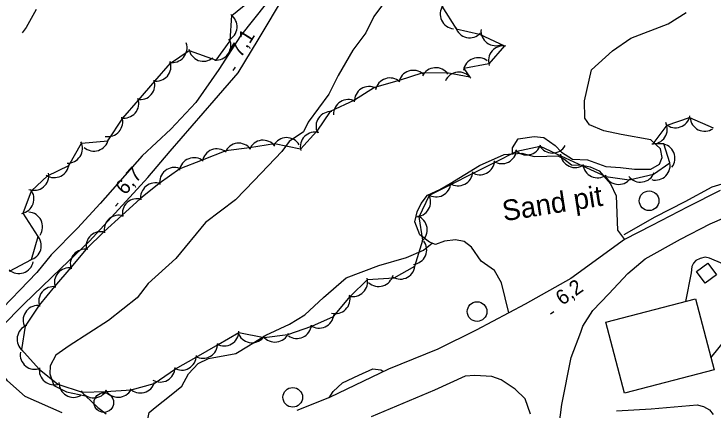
# Model space of a CAD drawing. Extents: x 643342 to 646936, y 5873857 to 5876103.
# Drawn here: x 644943.8 to 645086.4, y 5874249.6 to 5874330.2 of the extents above; entities that cross this region are included whole.
import ezdxf

# ---------------------------------------------------------------- set-up
doc = ezdxf.new("R2010")
doc.units = 0
for name, color, linetype in [('Niveau 19', 7, 'Continuous'), ('Niveau 2', 7, 'Continuous'), ('Niveau 21', 7, 'Continuous'), ('Niveau 3', 7, 'Continuous'), ('Niveau 31', 7, 'Continuous'), ('Niveau 36', 7, 'Continuous'), ('Niveau 4', 7, 'Continuous'), ('Niveau 44', 7, 'Continuous'), ('Niveau 54', 7, 'Continuous')]:
    doc.layers.add(name, color=color, linetype=linetype)

msp = doc.modelspace()

# ---------------------------------------------------------------- linework, layer by layer
at = {"layer": 'Niveau 19'}
for points in [[(645085.94, 5874260.2), (645089.57, 5874264.73), (645091.45, 5874267.27), (645092.22, 5874268.64), (645092.54, 5874270.76), (645092.36, 5874273.71), (645091.76, 5874275.66), (645091.04, 5874277.09), (645090.06, 5874278.19), (645088.37, 5874279.36), (645085.66, 5874280.48), (645084.75, 5874280.66), (645083.72, 5874280.45), (645082.89, 5874280), (645082.38, 5874279.44), (645082.02, 5874278.78), (645081.92, 5874277.48), (645080.78, 5874271.67)], [(645066.69, 5874249.35), (645073.76, 5874249.77), (645083.11, 5874250.58), (645084.45, 5874250.24), (645085.63, 5874249.62), (645086.37, 5874248.63)]]:
    msp.add_lwpolyline(points, dxfattribs=at)
at = {"layer": 'Niveau 2'}
for points in [[(645018.94, 5874332.08), (645017.23, 5874329.73), (645015.58, 5874326.38), (645012.95, 5874322.84), (645009.9, 5874317.69), (645008.05, 5874313.91), (645003.8, 5874308.2), (645002.88, 5874306.2), (644999.96, 5874304.29), (644998.46, 5874302.24), (644992.82, 5874296.32), (644988.98, 5874292.34), (644982.9, 5874287.74), (644976.83, 5874280.44), (644971.19, 5874275.33), (644968.92, 5874272.41), (644963.07, 5874267.82), (644955.09, 5874262.62), (644952.34, 5874260.72), (644951.2, 5874258.58), (644951.14, 5874256.93), (644951.95, 5874254.57), (644954.51, 5874253.28), (644958.39, 5874252.44), (644960.94, 5874250.06), (644962.59, 5874248.77)], [(644948.34, 5874331.13), (644946.3, 5874327.51), (644945.46, 5874326.41)], [(645045.46, 5874301.73), (645045.47, 5874302.95), (645046.6, 5874304.79), (645049.91, 5874305.25), (645051.87, 5874305.04), (645054.21, 5874303.44), (645055.48, 5874302.06), (645057.69, 5874300.63), (645060.75, 5874300.49), (645064.54, 5874299.17), (645067.48, 5874298.96), (645070.38, 5874298.64), (645073.66, 5874298.63), (645075.47, 5874299.64), (645076.02, 5874301.03), (645075.67, 5874302.77), (645073.72, 5874304.57), (645067.61, 5874305.67), (645064.09, 5874306.42), (645061.19, 5874307.63), (645060.22, 5874309.03), (645060.15, 5874312.55), (645061.59, 5874318.89), (645065.9, 5874322.71), (645069.59, 5874325.32), (645077.25, 5874328.21), (645080.9, 5874330.56)], [(644970.94, 5874246.71), (644971.41, 5874249.04), (644972.58, 5874250.06), (644975.86, 5874252.67), (644978.06, 5874254.42), (644979.41, 5874256.92), (644981.41, 5874259.06), (644983.48, 5874260.06), (644989.03, 5874261.04), (644991.62, 5874262.63), (644995.17, 5874264.82), (645000, 5874267.04), (645003.11, 5874268.91), (645006.91, 5874272.47), (645011.56, 5874276.5), (645018.2, 5874278.96), (645023.84, 5874280.59), (645027.32, 5874282.1), (645028.41, 5874282.97), (645029.12, 5874283.52)], [(645008.09, 5874252.05), (645008.88, 5874253.32), (645010.8, 5874255.07), (645014.12, 5874256.63), (645016.97, 5874257.95), (645018.63, 5874257.77), (645019.18, 5874257.37)]]:
    msp.add_lwpolyline(points, dxfattribs=at)
at = {"layer": 'Niveau 21'}
for points in [[(644989.51, 5874318.23), (644993.62, 5874324.99), (644999.21, 5874334.33), (645004.73, 5874341.19), (645011.46, 5874347.43), (645018.49, 5874352.99), (645019.34, 5874353.64), (645017.48, 5874355.63), (645010.52, 5874349.13), (645006.05, 5874345.76), (645002.99, 5874342.49), (644999.8, 5874339.32), (644995.34, 5874332.42), (644990.04, 5874325.8), (644985.58, 5874318.9), (644980.87, 5874312.21), (644975.83, 5874306.79), (644969.98, 5874301.32), (644961.36, 5874291.65), (644956.77, 5874286.62), (644951.38, 5874281.18), (644948.46, 5874277.56), (644939.78, 5874268.59)], [(644953.64, 5874248.97), (644946.11, 5874252.32), (644942.47, 5874255.48), (644940.79, 5874257.71), (644939.76, 5874262.35), (644940.18, 5874264.73), (644941.23, 5874266.46), (644945.85, 5874271.14), (644953.35, 5874278.37), (644959.19, 5874283.97), (644971.11, 5874296.93), (644975.68, 5874302.31), (644984.61, 5874312.59), (644989.51, 5874318.23)], [(645087.81, 5874294.27), (645081.23, 5874290.98), (645073.86, 5874287.17), (645068.31, 5874284.31), (645057.35, 5874276.36), (645048.07, 5874271.12), (645044.73, 5874269.35), (645038.1, 5874265.83), (645030.25, 5874261.98), (645020.19, 5874257.86), (645008.13, 5874252.07), (645001.49, 5874249.48)], [(645053.87, 5874237.51), (645055.55, 5874250.69), (645057.47, 5874260.23), (645059.38, 5874265.38), (645059.85, 5874266.64), (645061.86, 5874269.84), (645065.14, 5874273.24), (645068.97, 5874277.39), (645072.52, 5874280.35), (645079.76, 5874284.39), (645085.76, 5874287.51), (645094.31, 5874291.17)], [(645049.18, 5874248.71), (645048.03, 5874251.8), (645046.01, 5874253.78), (645043.17, 5874255.7), (645041.24, 5874256.38), (645037.82, 5874256.61), (645035.83, 5874256.47), (645029.56, 5874253.56), (645016.65, 5874248.17)]]:
    msp.add_lwpolyline(points, dxfattribs=at)
at = {"layer": 'Niveau 3'}
for p, q in [((644988.54, 5874318.75), (644988.96, 5874319.43)), ((644964.53, 5874291.06), (644965.06, 5874291.66)), ((645053.23, 5874269.13), (645053.88, 5874269.59))]:
    msp.add_line(p, q, dxfattribs=at)
at = {"layer": 'Niveau 31'}
for points in [[(645085.31, 5874279.46), (645087.06, 5874277.06), (645084.78, 5874275.4), (645083.03, 5874277.8), (645085.31, 5874279.46)], [(645064.54, 5874267.46), (645082.82, 5874272.2), (645086.57, 5874257.75), (645068.29, 5874253), (645064.54, 5874267.46)]]:
    msp.add_lwpolyline(points, dxfattribs=at)
at = {"layer": 'Niveau 36'}
for centre in [(645073.33, 5874292.19), (645038.25, 5874269.61), (645000.66, 5874252.14), (644962.14, 5874251.07)]:
    msp.add_circle(centre, 2, dxfattribs=at)
at = {"layer": 'Niveau 4'}
msp.add_lwpolyline([(645091.34, 5874296.49), (645086.16, 5874294.95), (645080.62, 5874291.98), (645074.49, 5874288.84), (645068.17, 5874285.22)], dxfattribs=at)
at = {"layer": 'Niveau 44'}
for points in [[(644942.89, 5874277.82), (644947.41, 5874280.23), (644948.75, 5874284.89), (644945.72, 5874289.68), (644947.39, 5874294.24), (644950.66, 5874297.24), (644955.01, 5874299.4), (644957.6, 5874303.93), (644962.98, 5874304.38), (644966.01, 5874309.03), (644969.19, 5874312.7), (644972.57, 5874316.58), (644975.75, 5874320.25), (644979.55, 5874322.79), (644985.06, 5874320.84), (644987.9, 5874324.78), (644988.27, 5874329.93), (644991.84, 5874332.88)], [(645031.06, 5874331.81), (645033.99, 5874327.19), (645038.73, 5874326.16), (645043.84, 5874323.73), (645040.65, 5874320.06), (645035.56, 5874319.1), (645036.77, 5874317.39), (645032.11, 5874318.22), (645026.99, 5874318.19), (645022.38, 5874316.67), (645017.35, 5874315.24), (645013.23, 5874312.66), (645008.32, 5874310.35), (645005.58, 5874306.34), (645002.23, 5874302.72), (644996.96, 5874303.75), (644991.84, 5874302.96), (644987.02, 5874302.38), (644982.16, 5874300.47), (644977.63, 5874298.72), (644973.41, 5874295.72), (644969.64, 5874292.66), (644965.82, 5874289.18), (644962.23, 5874285.93)], [(644962.23, 5874285.93), (644958.54, 5874282.3), (644955.39, 5874278.61), (644952.05, 5874274.69), (644948.96, 5874270.94), (644946.08, 5874266.64), (644945.33, 5874261.85), (644948.97, 5874257.85), (644952.74, 5874254.79), (644957.69, 5874253.19), (644962.54, 5874253.32), (644967.71, 5874253.69), (644972.4, 5874254.95), (644976.76, 5874257.96), (644981, 5874260.32), (644985.48, 5874262.87), (644989.67, 5874265.31), (644994.86, 5874264.34), (644999.67, 5874264.94), (645004.57, 5874266.6), (645008.98, 5874268.63), (645012.43, 5874272.73), (645015.91, 5874276.11), (645021.36, 5874276.48), (645025.58, 5874278.88), (645027.22, 5874284.13), (645026.44, 5874288.93), (645028.54, 5874293.31), (645032.88, 5874295.5), (645037.47, 5874297.81), (645041.8, 5874300), (645046.34, 5874302.27), (645051.09, 5874303.3), (645055.33, 5874301.35), (645059.75, 5874299.33), (645064.48, 5874297.11), (645069.29, 5874296.42), (645074.23, 5874297.58), (645077.58, 5874299.88), (645076.31, 5874303.76), (645074.18, 5874303.77), (645076.99, 5874307.59), (645081.58, 5874309.17), (645086.38, 5874307.01)]]:
    msp.add_lwpolyline(points, dxfattribs=at)
for centre, start, end in [((645033.74, 5874330.21), 144.7397, 264.7177), ((645033.74, 5874330.21), 144.7397, 264.7177), ((645033.74, 5874330.21), 144.7397, 264.7177), ((644986.31, 5874327.66), 295.2787, 55.2567), ((644986.31, 5874327.66), 295.2787, 55.2567), ((644986.31, 5874327.66), 295.2787, 55.2567), ((645036.74, 5874328.4), 197.7239, 317.7019), ((645036.74, 5874328.4), 197.7239, 317.7019), ((645036.74, 5874328.4), 197.7239, 317.7019), ((645042.05, 5874326.77), 173.5917, 293.5696), ((645042.05, 5874326.77), 173.5917, 293.5696), ((645042.05, 5874326.77), 173.5917, 293.5696), ((644985.05, 5874323.84), 264.2362, 24.2142), ((644985.05, 5874323.84), 264.2362, 24.2142), ((644985.05, 5874323.84), 264.2362, 24.2142), ((644976.11, 5874323.35), 259.0409, 19.0189), ((644976.11, 5874323.35), 259.0409, 19.0189), ((644976.11, 5874323.35), 259.0409, 19.0189), ((645043.58, 5874320.74), 79.0472, 199.0251), ((645043.58, 5874320.74), 79.0472, 199.0251), ((645043.58, 5874320.74), 79.0472, 199.0251), ((644982.44, 5874323.61), 189.8467, 309.8247), ((644982.44, 5874323.61), 189.8467, 309.8247), ((644982.44, 5874323.61), 189.8467, 309.8247), ((644972.83, 5874319.57), 259.0409, 19.0189), ((644972.83, 5874319.57), 259.0409, 19.0189), ((644972.83, 5874319.57), 259.0409, 19.0189), ((645038.46, 5874318.33), 51.1399, 171.1178), ((645038.46, 5874318.33), 51.1399, 171.1178), ((645038.46, 5874318.33), 51.1399, 171.1178), ((645029.81, 5874316.29), 34.0156, 153.9936), ((645029.81, 5874316.29), 34.0156, 153.9936), ((645029.81, 5874316.29), 34.0156, 153.9936), ((645025.24, 5874315.76), 48.2438, 168.2217), ((645025.24, 5874315.76), 48.2438, 168.2217), ((645025.24, 5874315.76), 48.2438, 168.2217), ((645034.53, 5874315.4), 35.7035, 155.6815), ((645034.53, 5874315.4), 35.7035, 155.6815), ((645034.53, 5874315.4), 35.7035, 155.6815), ((644969.55, 5874315.8), 259.0409, 19.0189), ((644969.55, 5874315.8), 259.0409, 19.0189), ((644969.55, 5874315.8), 259.0409, 19.0189), ((645020.49, 5874314.2), 48.2438, 168.2217), ((645020.49, 5874314.2), 48.2438, 168.2217), ((645020.49, 5874314.2), 48.2438, 168.2217), ((645016.22, 5874312.45), 62.0055, 181.9834), ((645016.22, 5874312.45), 62.0055, 181.9834), ((645016.22, 5874312.45), 62.0055, 181.9834), ((644966.27, 5874312.02), 259.0409, 19.0189), ((644966.27, 5874312.02), 259.0409, 19.0189), ((644966.27, 5874312.02), 259.0409, 19.0189), ((645011.98, 5874309.81), 62.0055, 181.9834), ((645011.98, 5874309.81), 62.0055, 181.9834), ((645011.98, 5874309.81), 62.0055, 181.9834), ((644962.99, 5874308.25), 259.0409, 19.0189), ((644962.99, 5874308.25), 259.0409, 19.0189), ((644962.99, 5874308.25), 259.0409, 19.0189), ((645008.41, 5874307.35), 85.6241, 205.602), ((645008.41, 5874307.35), 85.6241, 205.602), ((645008.41, 5874307.35), 85.6241, 205.602), ((645078.72, 5874310.05), 228.9786, 348.9565), ((645078.72, 5874310.05), 228.9786, 348.9565), ((645078.72, 5874310.05), 228.9786, 348.9565), ((645084.69, 5874309.36), 183.8944, 303.8723), ((645084.69, 5874309.36), 183.8944, 303.8723), ((645084.69, 5874309.36), 183.8944, 303.8723), ((645074.04, 5874306.77), 266.6347, 26.6127), ((645074.04, 5874306.77), 266.6347, 26.6127), ((645074.04, 5874306.77), 266.6347, 26.6127), ((644999.42, 5874302.04), 31.2284, 151.2064), ((644999.42, 5874302.04), 31.2284, 151.2064), ((644999.42, 5874302.04), 31.2284, 151.2064), ((645005.2, 5874303.18), 74.9597, 194.9377), ((645005.2, 5874303.18), 74.9597, 194.9377), ((645005.2, 5874303.18), 74.9597, 194.9377), ((644954.8, 5874302.86), 266.9247, 26.9026), ((644954.8, 5874302.86), 266.9247, 26.9026), ((644954.8, 5874302.86), 266.9247, 26.9026), ((644960.12, 5874305.3), 228.0637, 348.0416), ((644960.12, 5874305.3), 228.0637, 348.0416), ((644960.12, 5874305.3), 228.0637, 348.0416), ((644989.64, 5874300.92), 36.9177, 156.8956), ((644989.64, 5874300.92), 36.9177, 156.8956), ((644989.64, 5874300.92), 36.9177, 156.8956), ((644994.6, 5874301.52), 36.9177, 156.8956), ((644994.6, 5874301.52), 36.9177, 156.8956), ((644994.6, 5874301.52), 36.9177, 156.8956), ((645048.34, 5874304.51), 222.1675, 342.1455), ((645048.34, 5874304.51), 222.1675, 342.1455), ((645048.34, 5874304.51), 222.1675, 342.1455), ((645053.61, 5874304.9), 210.3292, 330.3072), ((645053.61, 5874304.9), 210.3292, 330.3072), ((645053.61, 5874304.9), 210.3292, 330.3072), ((645075.61, 5874300.84), 322.5263, 82.5043), ((645075.61, 5874300.84), 322.5263, 82.5043), ((645075.61, 5874300.84), 322.5263, 82.5043), ((644985.2, 5874299.76), 51.139, 171.1169), ((644985.2, 5874299.76), 51.139, 171.1169), ((644985.2, 5874299.76), 51.139, 171.1169), ((645043.3, 5874302.74), 236.8154, 356.7934), ((645043.3, 5874302.74), 236.8154, 356.7934), ((645043.3, 5874302.74), 236.8154, 356.7934), ((644980.53, 5874297.95), 51.139, 171.1169), ((644980.53, 5874297.95), 51.139, 171.1169), ((644980.53, 5874297.95), 51.139, 171.1169), ((645058.28, 5874301.95), 185.4292, 305.4071), ((645058.28, 5874301.95), 185.4292, 305.4071), ((645058.28, 5874301.95), 185.4292, 305.4071), ((644952.05, 5874299.9), 236.3977, 356.3757), ((644952.05, 5874299.9), 236.3977, 356.3757), ((644952.05, 5874299.9), 236.3977, 356.3757), ((645038.84, 5874300.48), 236.8154, 356.7934), ((645038.84, 5874300.48), 236.8154, 356.7934), ((645038.84, 5874300.48), 236.8154, 356.7934), ((645062.82, 5874299.87), 185.4292, 305.4071), ((645062.82, 5874299.87), 185.4292, 305.4071), ((645062.82, 5874299.87), 185.4292, 305.4071), ((645074.62, 5874299.39), 255.4759, 15.4538), ((645074.62, 5874299.39), 255.4759, 15.4538), ((645074.62, 5874299.39), 255.4759, 15.4538), ((644947.91, 5874297.31), 249.4007, 9.3786), ((644947.91, 5874297.31), 249.4007, 9.3786), ((644947.91, 5874297.31), 249.4007, 9.3786), ((644976.52, 5874295.97), 69.0342, 189.0122), ((644976.52, 5874295.97), 69.0342, 189.0122), ((644976.52, 5874295.97), 69.0342, 189.0122), ((645034.38, 5874298.23), 236.8154, 356.7934), ((645034.38, 5874298.23), 236.8154, 356.7934), ((645034.38, 5874298.23), 236.8154, 356.7934), ((645071.58, 5874298.98), 218.2228, 338.2007), ((645071.58, 5874298.98), 218.2228, 338.2007), ((645071.58, 5874298.98), 218.2228, 338.2007), ((645067.14, 5874298.51), 201.8093, 321.7872), ((645067.14, 5874298.51), 201.8093, 321.7872), ((645067.14, 5874298.51), 201.8093, 321.7872), ((644972.63, 5874292.82), 69.0342, 189.0122), ((644972.63, 5874292.82), 69.0342, 189.0122), ((644972.63, 5874292.82), 69.0342, 189.0122), ((645029.91, 5874295.97), 236.8154, 356.7934), ((645029.91, 5874295.97), 236.8154, 356.7934), ((645029.91, 5874295.97), 236.8154, 356.7934), ((644944.9, 5874292.57), 279.8964, 39.8744), ((644944.9, 5874292.57), 279.8964, 39.8744), ((644944.9, 5874292.57), 279.8964, 39.8744), ((645025.76, 5874291.93), 270.3481, 30.3261), ((645025.76, 5874291.93), 270.3481, 30.3261), ((645025.76, 5874291.93), 270.3481, 30.3261), ((644968.91, 5874289.6), 72.1725, 192.1505), ((644968.91, 5874289.6), 72.1725, 192.1505), ((644968.91, 5874289.6), 72.1725, 192.1505), ((644946.65, 5874286.87), 326.3388, 86.3168), ((644946.65, 5874286.87), 326.3388, 86.3168), ((644946.65, 5874286.87), 326.3388, 86.3168), ((644965.21, 5874286.25), 72.1725, 192.1505), ((644965.21, 5874286.25), 72.1725, 192.1505), ((644965.21, 5874286.25), 72.1725, 192.1505), ((645025.09, 5874286.25), 309.1908, 69.1688), ((645025.09, 5874286.25), 309.1908, 69.1688), ((645025.09, 5874286.25), 309.1908, 69.1688), ((644946.38, 5874283.05), 283.9043, 43.8822), ((644946.38, 5874283.05), 283.9043, 43.8822), ((644946.38, 5874283.05), 283.9043, 43.8822), ((644961.5, 5874282.89), 72.1725, 192.1505), ((644961.5, 5874282.89), 72.1725, 192.1505), ((644961.5, 5874282.89), 72.1725, 192.1505), ((645024.98, 5874282.21), 275.9592, 35.9372), ((645024.98, 5874282.21), 275.9592, 35.9372), ((645024.98, 5874282.21), 275.9592, 35.9372), ((644958.3, 5874279.31), 79.4797, 199.4576), ((644958.3, 5874279.31), 79.4797, 199.4576), ((644958.3, 5874279.31), 79.4797, 199.4576), ((644944.81, 5874280.36), 228.4599, 348.4379), ((644944.81, 5874280.36), 228.4599, 348.4379), ((644944.81, 5874280.36), 228.4599, 348.4379), ((645022.6, 5874279.22), 239.6153, 359.5933), ((645022.6, 5874279.22), 239.6153, 359.5933), ((645022.6, 5874279.22), 239.6153, 359.5933), ((644955.05, 5874275.51), 79.4797, 199.4576), ((644955.05, 5874275.51), 79.4797, 199.4576), ((644955.05, 5874275.51), 79.4797, 199.4576), ((645012.94, 5874275.68), 254.2066, 14.1845), ((645012.94, 5874275.68), 254.2066, 14.1845), ((645012.94, 5874275.68), 254.2066, 14.1845), ((645018.2, 5874277.73), 226.7513, 346.7293), ((645018.2, 5874277.73), 226.7513, 346.7293), ((645018.2, 5874277.73), 226.7513, 346.7293), ((644951.86, 5874271.69), 80.486, 200.4639), ((644951.86, 5874271.69), 80.486, 200.4639), ((644951.86, 5874271.69), 80.486, 200.4639), ((645009.36, 5874272.2), 254.2066, 14.1845), ((645009.36, 5874272.2), 254.2066, 14.1845), ((645009.36, 5874272.2), 254.2066, 14.1845), ((644948.68, 5874267.84), 80.486, 200.4639), ((644948.68, 5874267.84), 80.486, 200.4639), ((644948.68, 5874267.84), 80.486, 200.4639), ((645006.04, 5874269.22), 234.7301, 354.7081), ((645006.04, 5874269.22), 234.7301, 354.7081), ((645006.04, 5874269.22), 234.7301, 354.7081), ((644947.45, 5874263.97), 111.045, 231.0229), ((644947.45, 5874263.97), 111.045, 231.0229), ((644947.45, 5874263.97), 111.045, 231.0229), ((645001.5, 5874267.13), 234.7301, 354.7081), ((645001.5, 5874267.13), 234.7301, 354.7081), ((645001.5, 5874267.13), 234.7301, 354.7081), ((644986.69, 5874265.62), 240.1672, 0.1452), ((644986.69, 5874265.62), 240.1672, 0.1452), ((644986.69, 5874265.62), 240.1672, 0.1452), ((644992.35, 5874266.26), 206.5213, 326.4993), ((644992.35, 5874266.26), 206.5213, 326.4993), ((644992.35, 5874266.26), 206.5213, 326.4993), ((644997.05, 5874266.39), 217.1173, 337.0952), ((644997.05, 5874266.39), 217.1173, 337.0952), ((644997.05, 5874266.39), 217.1173, 337.0952), ((644982.36, 5874263.11), 240.1672, 0.1452), ((644982.36, 5874263.11), 240.1672, 0.1452), ((644982.36, 5874263.11), 240.1672, 0.1452), ((644948.09, 5874260.84), 170.9776, 290.9555), ((644948.09, 5874260.84), 170.9776, 290.9555), ((644948.09, 5874260.84), 170.9776, 290.9555), ((644978.02, 5874260.68), 239.1543, 359.1322), ((644978.02, 5874260.68), 239.1543, 359.1322), ((644978.02, 5874260.68), 239.1543, 359.1322), ((644951.97, 5874257.69), 170.9776, 290.9555), ((644951.97, 5874257.69), 170.9776, 290.9555), ((644951.97, 5874257.69), 170.9776, 290.9555), ((644973.66, 5874258.24), 239.1543, 359.1322), ((644973.66, 5874258.24), 239.1543, 359.1322), ((644973.66, 5874258.24), 239.1543, 359.1322), ((644955.98, 5874255.13), 179.5409, 299.5188), ((644955.98, 5874255.13), 179.5409, 299.5188), ((644955.98, 5874255.13), 179.5409, 299.5188), ((644969.6, 5874256.02), 225.0096, 344.9875), ((644969.6, 5874256.02), 225.0096, 344.9875), ((644969.6, 5874256.02), 225.0096, 344.9875), ((644960.07, 5874255.02), 211.5664, 331.5443), ((644960.07, 5874255.02), 211.5664, 331.5443), ((644960.07, 5874255.02), 211.5664, 331.5443), ((644965.06, 5874255.15), 211.5664, 331.5443), ((644965.06, 5874255.15), 211.5664, 331.5443), ((644965.06, 5874255.15), 211.5664, 331.5443)]:
    msp.add_arc(centre, 3, start, end, dxfattribs=at)
at = {"layer": 'Niveau 54'}
msp.add_lwpolyline([(645044.73, 5874269.35), (645043.25, 5874275.48), (645041.78, 5874277.97), (645039.06, 5874279.89), (645037.11, 5874282.7), (645035.61, 5874283.89), (645033.83, 5874284.23), (645031.61, 5874283.96), (645029.78, 5874283.24), (645028.58, 5874283.75), (645026.59, 5874285.25), (645025.59, 5874287.88), (645026.03, 5874289.91), (645026.85, 5874291.62), (645028.14, 5874293.35), (645030.65, 5874294.47), (645032.79, 5874295.68), (645038.75, 5874299.38), (645043.76, 5874301.61), (645047.38, 5874301.87), (645049.89, 5874301.22), (645052.47, 5874301.28), (645054.7, 5874301.32), (645055.92, 5874300.7), (645057.52, 5874299.52), (645059.64, 5874299.43), (645061.31, 5874299.08), (645063.13, 5874298.27), (645065.43, 5874295.61), (645066.65, 5874293.22), (645066.9, 5874286.18), (645068.31, 5874284.31)], dxfattribs=at)

# ---------------------------------------------------------------- texts
at = {"layer": 'Niveau 3'}
for s, rotation, p in [('7,1  ', 57.913, (644990.1, 5874321.17)), ('6,7  ', 48.392, (644966.47, 5874293.19)), ('6,2  ', 35.1347, (645055.61, 5874270.75))]:
    msp.add_text(s, height=3, rotation=rotation, dxfattribs=at).set_placement(p)
at = {"layer": 'Niveau 54'}
msp.add_text('Sand pit', height=4.2, rotation=8.9405, dxfattribs=at).set_placement((645043.73, 5874288))

doc.saveas('drawing.dxf')
